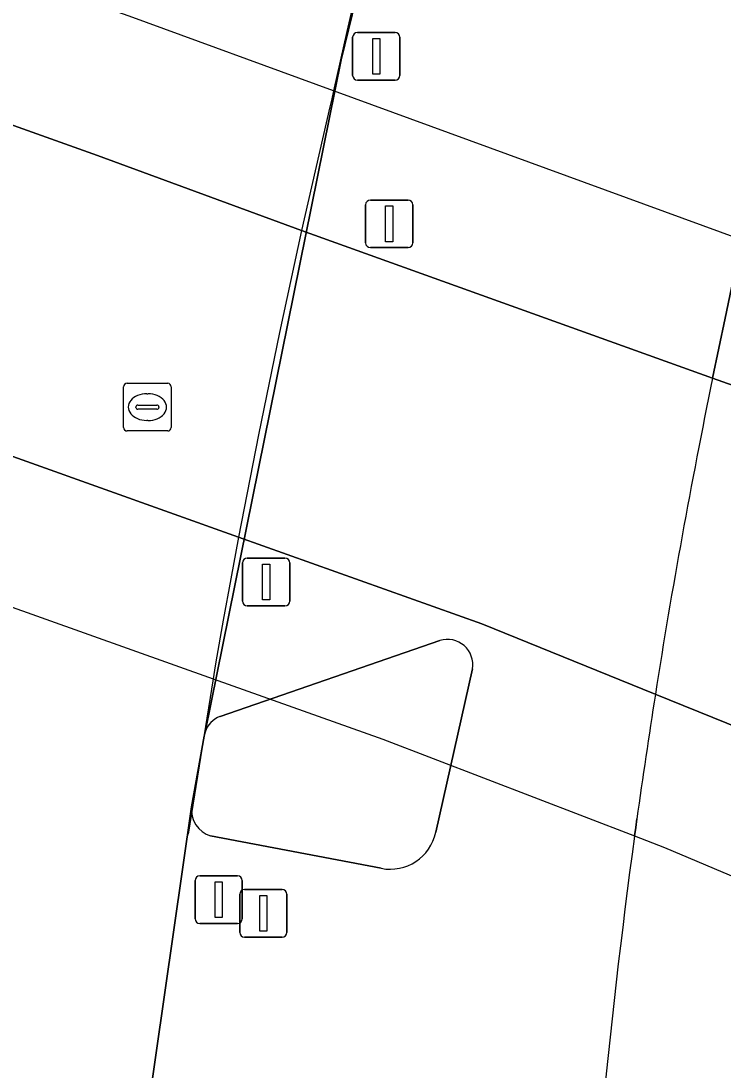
# Model space of a CAD drawing. Extents: x 155018 to 156648, y 383979 to 385733.
# Drawn here: x 155879.3 to 155894.03, y 385079.14 to 385101.15 of the extents above; entities that cross this region are included whole.
import ezdxf

# ---------------------------------------------------------------- set-up
doc = ezdxf.new("R2010")
doc.units = 0
for name, color, linetype in [('IMGEO_Dek', 7, 'Continuous'), ('IMGEO_Drukknoppaal', 7, 'Continuous'), ('IMGEO_Hek', 7, 'Continuous'), ('IMGEO_Lichtmast', 7, 'Continuous'), ('IMGEO_Lijnafwatering', 7, 'Continuous'), ('IMGEO_OVBaan_gesloten', 7, 'Continuous'), ('IMGEO_Parkeervlak_open', 7, 'Continuous'), ('IMGEO_Portaal', 7, 'Continuous'), ('IMGEO_Rijbaan_lokaal_gesloten', 7, 'Continuous'), ('IMGEO_Rijbaan_regionaal_gesloten', 7, 'Continuous'), ('IMGEO_Rioolput', 7, 'Continuous'), ('IMGEO_Verkeerseiland_gesloten', 7, 'Continuous'), ('IMGEO_Verkeersregelinstallatiepaal', 7, 'Continuous'), ('IMGEO_Voetpad_gesloten', 7, 'Continuous')]:
    doc.layers.add(name, color=color, linetype=linetype)

msp = doc.modelspace()

# ---------------------------------------------------------------- linework, layer by layer
at = {"layer": 'IMGEO_Dek'}
msp.add_lwpolyline([(155894.416, 385096.56), (155885.855, 385099.685), (155881.564, 385101.251), (155878.867, 385102.214), (155875.475, 385103.424), (155871.444, 385104.863), (155862.98, 385107.883), (155862.396, 385104.903), (155861.06, 385098.456), (155860.448, 385095.487), (155868.874, 385092.49), (155872.992, 385091.025), (155876.411, 385089.809), (155878.914, 385088.918), (155883.325, 385087.35), (155886.887, 385086.083), (155892.169, 385084.049), (155892.799, 385083.806), (155899.131, 385081.128)], dxfattribs=at)
at = {"layer": 'IMGEO_Drukknoppaal'}
for p, q in [((155883.985, 385082.927), (155884.775, 385082.927)), ((155884.775, 385082.927), (155883.985, 385082.927)), ((155883.885, 385082.027), (155883.885, 385082.827)), ((155883.885, 385082.827), (155883.885, 385082.027)), ((155884.875, 385082.827), (155884.875, 385082.027)), ((155884.875, 385082.027), (155884.875, 385082.827)), ((155884.775, 385081.927), (155883.985, 385081.927)), ((155883.985, 385081.927), (155884.775, 385081.927))]:
    msp.add_line(p, q, dxfattribs=at)
msp.add_lwpolyline([(155884.305, 385082.802), (155884.455, 385082.802), (155884.455, 385082.052), (155884.305, 385082.052), (155884.305, 385082.802)], dxfattribs=at)
for centre, start, end in [((155883.985, 385082.827), 90, 180), ((155883.985, 385082.827), 90, 180), ((155884.775, 385082.827), 0, 90), ((155884.775, 385082.827), 360, 90), ((155883.985, 385082.027), 180, 270), ((155883.985, 385082.027), 180, 270), ((155884.775, 385082.027), 270, 0), ((155884.775, 385082.027), 270, 0)]:
    msp.add_arc(centre, 0.1, start, end, dxfattribs=at)
at = {"layer": 'IMGEO_Hek'}
for points in [[(155885.855, 385099.685), (155881.564, 385101.251)], [(155894.416, 385096.56), (155885.855, 385099.685)], [(155878.914, 385088.918), (155883.325, 385087.35)], [(155883.325, 385087.35), (155886.887, 385086.083)], [(155886.887, 385086.083), (155892.169, 385084.049)], [(155892.169, 385084.049), (155892.799, 385083.806)], [(155892.799, 385083.806), (155899.131, 385081.128)]]:
    msp.add_lwpolyline(points, dxfattribs=at)
at = {"layer": 'IMGEO_Lichtmast'}
for p, q in [((155886.527, 385096.496), (155886.527, 385097.296)), ((155886.527, 385097.296), (155886.527, 385096.496)), ((155886.627, 385097.396), (155887.417, 385097.396)), ((155887.417, 385097.396), (155886.627, 385097.396)), ((155887.517, 385097.296), (155887.517, 385096.496)), ((155887.517, 385096.496), (155887.517, 385097.296)), ((155887.417, 385096.396), (155886.627, 385096.396)), ((155886.627, 385096.396), (155887.417, 385096.396)), ((155883.945, 385088.979), (155883.945, 385089.779)), ((155883.945, 385089.779), (155883.945, 385088.979)), ((155884.045, 385089.879), (155884.835, 385089.879)), ((155884.835, 385089.879), (155884.045, 385089.879)), ((155884.935, 385089.779), (155884.935, 385088.979)), ((155884.935, 385088.979), (155884.935, 385089.779)), ((155884.835, 385088.879), (155884.045, 385088.879)), ((155884.045, 385088.879), (155884.835, 385088.879))]:
    msp.add_line(p, q, dxfattribs=at)
for points in [[(155886.947, 385097.271), (155887.097, 385097.271), (155887.097, 385096.521), (155886.947, 385096.521), (155886.947, 385097.271)], [(155884.365, 385089.754), (155884.515, 385089.754), (155884.515, 385089.004), (155884.365, 385089.004), (155884.365, 385089.754)]]:
    msp.add_lwpolyline(points, dxfattribs=at)
for centre, start, end in [((155886.627, 385097.296), 90, 180), ((155886.627, 385097.296), 90, 180), ((155887.417, 385097.296), 0, 90), ((155887.417, 385097.296), 360, 90), ((155886.627, 385096.496), 180, 270), ((155886.627, 385096.496), 180, 270), ((155887.417, 385096.496), 270, 0), ((155887.417, 385096.496), 270, 0), ((155884.045, 385089.779), 90, 180), ((155884.045, 385089.779), 90, 180), ((155884.835, 385089.779), 0, 90), ((155884.835, 385089.779), 360, 90), ((155884.045, 385088.979), 180, 270), ((155884.045, 385088.979), 180, 270), ((155884.835, 385088.979), 270, 0), ((155884.835, 385088.979), 270, 0)]:
    msp.add_arc(centre, 0.1, start, end, dxfattribs=at)
at = {"layer": 'IMGEO_Lijnafwatering'}
msp.add_lwpolyline([(155886.712, 385103.427), (155886.417, 385102.182), (155886.132, 385100.935), (155885.855, 385099.685), (155885.816, 385099.52), (155885.777, 385099.354), (155885.181, 385096.756), (155884.718, 385094.615), (155884.278, 385092.469), (155883.861, 385090.319), (155883.699, 385089.449), (155883.541, 385088.578), (155883.387, 385087.706), (155883.356, 385087.528), (155883.325, 385087.35), (155882.804, 385084.084)], dxfattribs=at)
at = {"layer": 'IMGEO_OVBaan_gesloten'}
msp.add_lwpolyline([(155894.456, 385093.426), (155893.806, 385093.659), (155885.181, 385096.756), (155880.903, 385098.332), (155878.351, 385099.238), (155874.981, 385100.434), (155870.84, 385101.905), (155862.396, 385104.903), (155861.06, 385098.456), (155869.52, 385095.437), (155873.677, 385093.954), (155877.018, 385092.761), (155879.515, 385091.87), (155883.861, 385090.319), (155888.962, 385088.499), (155892.605, 385087.024), (155898.912, 385084.471)], dxfattribs=at)
at = {"layer": 'IMGEO_Parkeervlak_open'}
for points in [[(155894.416, 385096.56), (155894.346, 385096.226), (155894.07, 385094.917), (155893.937, 385094.288), (155893.806, 385093.659)], [(155892.218, 385084.407), (155892.193, 385084.228), (155892.169, 385084.049)]]:
    msp.add_lwpolyline(points, dxfattribs=at)
for centre, radius, start, end in [((156036.425, 385064.417), 145.585, 168.41304, 171.06695), ((156049.355, 385062.507), 158.655, 171.11042, 172.06579), ((156035.759, 385064.49), 144.916, 172.24332, 177.13639)]:
    msp.add_arc(centre, radius, start, end, dxfattribs=at)
at = {"layer": 'IMGEO_Portaal'}
for p, q in [((155886.255, 385100.012), (155886.255, 385100.812)), ((155886.255, 385100.812), (155886.255, 385100.012)), ((155886.355, 385100.912), (155887.145, 385100.912)), ((155887.145, 385100.912), (155886.355, 385100.912)), ((155887.245, 385100.812), (155887.245, 385100.012)), ((155887.245, 385100.012), (155887.245, 385100.812)), ((155887.145, 385099.912), (155886.355, 385099.912)), ((155886.355, 385099.912), (155887.145, 385099.912))]:
    msp.add_line(p, q, dxfattribs=at)
msp.add_lwpolyline([(155886.675, 385100.787), (155886.825, 385100.787), (155886.825, 385100.037), (155886.675, 385100.037), (155886.675, 385100.787)], dxfattribs=at)
for centre, start, end in [((155886.355, 385100.812), 90, 180), ((155886.355, 385100.812), 90, 180), ((155887.145, 385100.812), 0, 90), ((155887.145, 385100.812), 360, 90), ((155886.355, 385100.012), 180, 270), ((155886.355, 385100.012), 180, 270), ((155887.145, 385100.012), 270, 0), ((155887.145, 385100.012), 270, 0)]:
    msp.add_arc(centre, 0.1, start, end, dxfattribs=at)
at = {"layer": 'IMGEO_Rijbaan_lokaal_gesloten'}
for points in [[(155889.252, 385112.822), (155887.796, 385107.644), (155886.016, 385100.337), (155883.159, 385086.228)], [(155893.806, 385093.659), (155893.937, 385094.288), (155894.07, 385094.917), (155894.346, 385096.226), (155894.416, 385096.56)], [(155883.472, 385086.557), (155888.086, 385088.153)], [(155888.769, 385087.555), (155887.999, 385084.127)], [(155882.873, 385084.662), (155881.94, 385078.131)], [(155892.169, 385084.049), (155892.193, 385084.228), (155892.218, 385084.407)], [(155886.851, 385083.371), (155883.273, 385084.052)]]:
    msp.add_lwpolyline(points, dxfattribs=at)
for centre, radius, start, end in [((156036.425, 385064.417), 145.585, 168.41304, 171.06695), ((155888.24, 385087.64), 0.536, 350.8566, 106.736), ((156049.355, 385062.507), 158.655, 171.11042, 172.06579), ((155883.639, 385086.084), 0.501, 109.499, 163.3563), ((155883.447, 385084.602), 0.577, 174.0607, 252.448), ((155887.042, 385084.331), 0.979, 258.7581, 347.9746), ((156035.759, 385064.49), 144.916, 172.24332, 177.13639)]:
    msp.add_arc(centre, radius, start, end, dxfattribs=at)
at = {"layer": 'IMGEO_Rijbaan_regionaal_gesloten'}
msp.add_lwpolyline([(155879.4, 385057.204), (155880.946, 385069.904), (155881.94, 385078.131), (155882.873, 385084.662), (155883.142, 385086.142), (155883.159, 385086.228), (155886.016, 385100.337), (155887.796, 385107.644), (155889.252, 385112.822)], dxfattribs=at)
at = {"layer": 'IMGEO_Rioolput'}
for p, q in [((155881.448, 385092.623), (155881.448, 385093.475)), ((155881.523, 385093.549), (155882.375, 385093.549)), ((155882.449, 385093.475), (155882.449, 385092.623)), ((155881.936, 385093.329), (155881.961, 385093.329)), ((155881.707, 385093.043), (155881.707, 385093.055)), ((155881.75, 385093.092), (155882.148, 385093.092)), ((155882.191, 385093.055), (155882.191, 385093.043)), ((155882.145, 385093.006), (155881.747, 385093.006)), ((155881.959, 385092.769), (155881.934, 385092.769)), ((155882.375, 385092.549), (155881.523, 385092.549))]:
    msp.add_line(p, q, dxfattribs=at)
for points in [[(155881.448, 385092.623), (155881.448, 385093.475)], [(155881.523, 385093.549), (155882.375, 385093.549)], [(155882.449, 385093.475), (155882.449, 385092.623)], [(155882.375, 385092.549), (155881.523, 385092.549)]]:
    msp.add_lwpolyline(points, dxfattribs=at)
for centre, radius, start, end in [((155881.525, 385093.473), 0.0765, 91.552, 178.448), ((155881.525, 385093.473), 0.0765, 91.552, 178.448), ((155882.373, 385093.473), 0.0765, 1.552, 88.448), ((155882.373, 385093.473), 0.0765, 1.552, 88.448), ((155881.747, 385093.052), 0.0403, 85.8775, 175.7526), ((155881.744, 385093.042), 0.0366, 178.938, 274.7102), ((155882.148, 385093.049), 0.043, 264.8664, 352.4533), ((155882.152, 385093.054), 0.0386, 1.7309, 96.639), ((155881.525, 385092.625), 0.0765, 181.552, 268.448), ((155881.525, 385092.625), 0.0765, 181.552, 268.448), ((155882.373, 385092.625), 0.0765, 271.552, 358.448), ((155882.373, 385092.625), 0.0765, 271.552, 358.448)]:
    msp.add_arc(centre, radius, start, end, dxfattribs=at)
for centre, major_axis, ratio, start_param, end_param in [((155881.935, 385093.049), (-0.387, 0.002), 0.722429, 4.712389, 7.853982), ((155881.96, 385093.049), (-0.39, 0.002), 0.717154, 1.570796, 4.712389)]:
    msp.add_ellipse(centre, major_axis=major_axis, ratio=ratio, start_param=start_param, end_param=end_param, dxfattribs=at)
at = {"layer": 'IMGEO_Verkeerseiland_gesloten'}
for points in [[(155888.086, 385088.153), (155883.472, 385086.557)], [(155887.999, 385084.127), (155888.769, 385087.555)], [(155883.159, 385086.228), (155883.142, 385086.142), (155882.873, 385084.662)], [(155883.273, 385084.052), (155886.851, 385083.371)]]:
    msp.add_lwpolyline(points, dxfattribs=at)
for centre, radius, start, end in [((155888.24, 385087.64), 0.536, 350.8566, 106.736), ((155883.639, 385086.084), 0.501, 109.499, 163.3563), ((155883.447, 385084.602), 0.577, 174.0607, 252.448), ((155887.042, 385084.331), 0.979, 258.7581, 347.9746)]:
    msp.add_arc(centre, radius, start, end, dxfattribs=at)
at = {"layer": 'IMGEO_Verkeersregelinstallatiepaal'}
for p, q in [((155883.049, 385083.212), (155883.839, 385083.212)), ((155883.839, 385083.212), (155883.049, 385083.212)), ((155882.949, 385082.312), (155882.949, 385083.112)), ((155882.949, 385083.112), (155882.949, 385082.312)), ((155883.939, 385083.112), (155883.939, 385082.312)), ((155883.939, 385082.312), (155883.939, 385083.112)), ((155883.839, 385082.212), (155883.049, 385082.212)), ((155883.049, 385082.212), (155883.839, 385082.212))]:
    msp.add_line(p, q, dxfattribs=at)
msp.add_lwpolyline([(155883.369, 385083.087), (155883.519, 385083.087), (155883.519, 385082.337), (155883.369, 385082.337), (155883.369, 385083.087)], dxfattribs=at)
for centre, start, end in [((155883.049, 385083.112), 90, 180), ((155883.049, 385083.112), 90, 180), ((155883.839, 385083.112), 0, 90), ((155883.839, 385083.112), 360, 90), ((155883.049, 385082.312), 180, 270), ((155883.049, 385082.312), 180, 270), ((155883.839, 385082.312), 270, 0), ((155883.839, 385082.312), 270, 0)]:
    msp.add_arc(centre, 0.1, start, end, dxfattribs=at)
at = {"layer": 'IMGEO_Voetpad_gesloten'}
for points in [[(155894.416, 385096.56), (155885.855, 385099.685), (155881.564, 385101.251), (155878.867, 385102.214), (155875.475, 385103.424), (155871.444, 385104.863), (155862.98, 385107.883), (155862.396, 385104.903), (155870.84, 385101.905), (155874.981, 385100.434), (155878.351, 385099.238), (155880.903, 385098.332), (155885.181, 385096.756), (155893.806, 385093.659), (155894.456, 385093.426)], [(155898.912, 385084.471), (155892.605, 385087.024), (155888.962, 385088.499), (155883.861, 385090.319), (155879.515, 385091.87), (155877.018, 385092.761), (155873.677, 385093.954), (155869.52, 385095.437), (155861.06, 385098.456), (155860.448, 385095.487), (155868.874, 385092.49), (155872.992, 385091.025), (155876.411, 385089.809), (155878.914, 385088.918), (155883.325, 385087.35), (155886.887, 385086.083), (155892.169, 385084.049), (155892.799, 385083.806), (155899.131, 385081.128)]]:
    msp.add_lwpolyline(points, dxfattribs=at)

doc.saveas('drawing.dxf')
